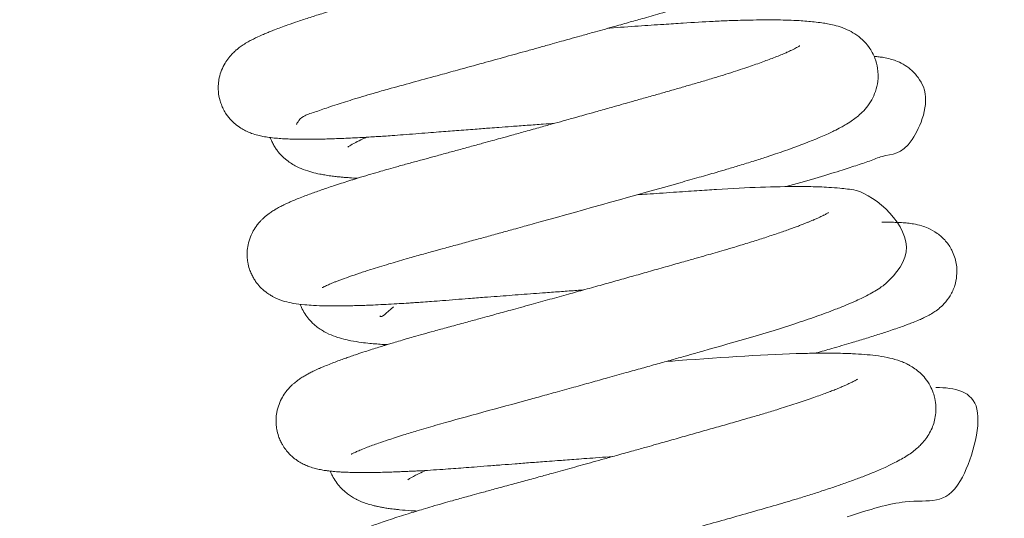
# Model space of a CAD drawing. Header units: inches. Extents: x 0 to 77643, y -44170 to 0.
# Tile 451 of 546: x 76273 to 76276.77, y -39530.1 to -39528.19. Entities that reach past the tile are written whole.
import ezdxf

# ---------------------------------------------------------------- set-up
doc = ezdxf.new("R2010")
doc.units = ezdxf.units.IN
doc.header["$MEASUREMENT"] = 0
doc.layers.get('0').update_dxf_attribs({"lineweight": 0})
doc.layers.get('Defpoints').update_dxf_attribs({"lineweight": 0})
doc.styles.get("Standard").update_dxf_attribs({"font": 'arial.ttf', "width": 0.75})
doc.dimstyles.get("Standard").update_dxf_attribs({"dimtxt": 0.18, "dimasz": 0.18, "dimexe": 0.18, "dimexo": 0.0625, "dimgap": 0.09, "dimtad": 0, "dimtih": 1, "dimtoh": 1, "dimdec": 4, "dimzin": 0, "dimdsep": 46, "dimtxsty": 'Standard', "dimcen": 0.09, "dimadec": 0, "dimazin": 0, "dimtfac": 1, "dimtdec": 4, "dimtofl": 0, "dimtmove": 0, "dimatfit": 3, "dimfxl": 1, "dimtolj": 1, "dimtzin": 0, "dimarcsym": 0})

# ---------------------------------------------------------------- blocks, each defined once
blk = doc.blocks.new('*D1798')
at = {"color": 0, "linetype": 'Continuous', "lineweight": -2}
for p, q in [((76255.676, -39499.3347), (76255.676, -39778.2568)), ((76392.3455, -39761.3342), (76392.3455, -39778.2568)), ((76362.3455, -39778.0768), (76285.676, -39778.0768))]:
    blk.add_line(p, q, dxfattribs=at)
at = {"color": 0}
for points in [[(76285.676, -39773.0768), (76285.676, -39783.0768), (76255.676, -39778.0768)], [(76362.3455, -39783.0768), (76362.3455, -39773.0768), (76392.3455, -39778.0768)]]:
    blk.add_solid(points, dxfattribs=at)
at = {"layer": 'Defpoints', "color": 0}
for p in [(76255.676, -39499.2722), (76392.3455, -39761.2717), (76255.676, -39778.0768)]:
    blk.add_point(p, dxfattribs=at)
at = {"linetype": 'Continuous', "lineweight": 20, "ltscale": 12, "insert": (76325.7482, -39757.5668), "char_height": 30, "attachment_point": 5}
blk.add_mtext('\\A1;C', dxfattribs=at)
blk = doc.blocks.new('A$C440D5DCA')
at = {"color": 7, "linetype": 'Continuous'}
for points, knots in [([(212.863, 2448.321), (212.87, 2448.3), (212.971, 2448.61), (213.541, 2448.771), (213.997, 2448.94), (214.502, 2449.105), (215.099, 2449.293), (215.806, 2449.502), (216.577, 2449.721), (217.398, 2449.944), (218.254, 2450.178), (219.123, 2450.416), (219.961, 2450.647), (220.862, 2450.896), (221.588, 2451.097), (222.178, 2451.261), (222.61, 2451.382), (222.991, 2451.488), (223.346, 2451.587), (223.744, 2451.698), (224.297, 2451.853), (224.919, 2452.028), (225.546, 2452.205), (226.149, 2452.375), (226.854, 2452.575), (227.636, 2452.796), (228.326, 2452.998), (228.926, 2453.181), (229.445, 2453.344), (229.997, 2453.525), (230.461, 2453.684), (230.874, 2453.833), (231.26, 2453.978), (231.587, 2454.108), (231.867, 2454.226), (232.107, 2454.333), (232.337, 2454.442), (232.571, 2454.562), (232.795, 2454.689), (233.012, 2454.828), (233.232, 2454.992), (233.444, 2455.186), (233.667, 2455.45), (233.849, 2455.766), (233.987, 2456.17), (234.033, 2456.652), (233.933, 2457.153), (233.724, 2457.567), (233.474, 2457.874), (233.188, 2458.111), (232.934, 2458.257), (232.69, 2458.364), (232.47, 2458.438), (232.147, 2458.521), (231.731, 2458.589), (231.16, 2458.644), (230.51, 2458.674), (229.761, 2458.683), (228.935, 2458.672), (228.059, 2458.642), (227.081, 2458.593), (226.07, 2458.526), (225.006, 2458.454), (224.232, 2458.401), (223.808, 2458.371), (223.694, 2458.363)], [0.689177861, 0.689177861, 0.689177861, 0.689177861, 0.689545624, 0.689742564, 0.689931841, 0.690043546, 0.690235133, 0.690443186, 0.690579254, 0.690783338, 0.690980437, 0.691111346, 0.691301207, 0.691467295, 0.691623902, 0.691709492, 0.691797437, 0.691865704, 0.691922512, 0.691996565, 0.692089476, 0.692235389, 0.692351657, 0.69245388, 0.692591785, 0.692779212, 0.692942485, 0.693047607, 0.693193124, 0.693318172, 0.693470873, 0.693573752, 0.693681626, 0.693831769, 0.693906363, 0.693986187, 0.694107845, 0.694190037, 0.694297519, 0.694406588, 0.69451289, 0.69460449, 0.694705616, 0.694801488, 0.694882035, 0.694988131, 0.695104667, 0.695193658, 0.695281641, 0.695369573, 0.695469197, 0.69553814, 0.69563194, 0.695729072, 0.695934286, 0.696145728, 0.696370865, 0.696565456, 0.696794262, 0.697010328, 0.697185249, 0.697432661, 0.69763462, 0.697807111, 0.697870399, 0.697870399, 0.697870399, 0.697870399]), ([(231.007, 2457.684), (231.008, 2457.685), (231.007, 2457.684), (230.997, 2457.678), (230.964, 2457.657), (230.887, 2457.614), (230.778, 2457.559), (230.641, 2457.494), (230.492, 2457.427), (230.315, 2457.352), (230.149, 2457.285), (230, 2457.226), (229.838, 2457.164), (229.655, 2457.096), (229.455, 2457.024), (229.204, 2456.936), (228.889, 2456.828), (228.534, 2456.712), (228.206, 2456.607), (227.932, 2456.522), (227.701, 2456.451), (227.462, 2456.379), (227.16, 2456.289), (226.785, 2456.181), (226.363, 2456.06), (225.955, 2455.944), (225.574, 2455.835), (225.227, 2455.736), (224.869, 2455.634), (224.465, 2455.52), (224.021, 2455.394), (223.558, 2455.264), (223.131, 2455.144), (222.766, 2455.041), (222.446, 2454.952), (222.11, 2454.858), (221.724, 2454.75), (221.289, 2454.629), (220.86, 2454.509), (220.467, 2454.4), (220.09, 2454.296), (219.674, 2454.181), (219.204, 2454.052), (218.743, 2453.925), (218.356, 2453.819), (218.019, 2453.726), (217.665, 2453.63), (217.248, 2453.516), (216.779, 2453.389), (216.334, 2453.269), (215.948, 2453.163), (215.635, 2453.076), (215.35, 2452.995), (215.06, 2452.912), (214.755, 2452.824), (214.466, 2452.738), (214.179, 2452.652), (213.82, 2452.542), (213.389, 2452.406), (212.933, 2452.255), (212.567, 2452.129), (212.273, 2452.022), (212.048, 2451.938), (211.866, 2451.866), (211.711, 2451.802), (211.534, 2451.727), (211.358, 2451.647), (211.177, 2451.558), (211.01, 2451.468), (210.844, 2451.368), (210.695, 2451.263), (210.562, 2451.158), (210.43, 2451.037), (210.281, 2450.873), (210.128, 2450.653), (209.999, 2450.396), (209.915, 2450.12), (209.874, 2449.844), (209.875, 2449.547), (209.926, 2449.267), (210.007, 2449.036), (210.088, 2448.865), (210.202, 2448.673), (210.377, 2448.458), (210.585, 2448.274), (210.788, 2448.139), (210.968, 2448.045), (211.188, 2447.955), (211.384, 2447.898), (211.603, 2447.85), (211.835, 2447.813), (212.071, 2447.788), (212.342, 2447.768), (212.634, 2447.754), (212.967, 2447.747), (213.292, 2447.746), (213.571, 2447.748), (213.833, 2447.753), (214.108, 2447.76), (214.387, 2447.769), (214.695, 2447.781), (215.022, 2447.796), (215.369, 2447.814), (215.694, 2447.833), (215.971, 2447.85), (216.241, 2447.868), (216.562, 2447.89), (216.964, 2447.919), (217.422, 2447.955), (217.878, 2447.992), (218.293, 2448.024), (218.658, 2448.052), (219.004, 2448.079), (219.347, 2448.105), (219.684, 2448.131), (219.988, 2448.154), (220.292, 2448.177), (220.654, 2448.204), (221.129, 2448.239), (221.695, 2448.281), (222.248, 2448.321), (222.599, 2448.347), (222.746, 2448.357)], [0.306964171, 0.306964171, 0.306964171, 0.306964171, 0.306985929, 0.307041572, 0.307104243, 0.307185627, 0.307279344, 0.307351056, 0.307431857, 0.307522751, 0.307583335, 0.307635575, 0.307695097, 0.307759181, 0.30782276, 0.307888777, 0.307991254, 0.308093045, 0.308177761, 0.308245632, 0.308296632, 0.308344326, 0.308414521, 0.308504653, 0.308594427, 0.308688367, 0.308762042, 0.308829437, 0.308898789, 0.308976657, 0.30906848, 0.309158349, 0.309243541, 0.309312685, 0.309365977, 0.309424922, 0.309502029, 0.309583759, 0.309669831, 0.309743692, 0.309805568, 0.309882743, 0.309980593, 0.310075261, 0.310150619, 0.310208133, 0.310275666, 0.310363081, 0.310461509, 0.310566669, 0.310646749, 0.310713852, 0.310776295, 0.310841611, 0.310917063, 0.310995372, 0.311055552, 0.311136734, 0.311279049, 0.311418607, 0.311546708, 0.311639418, 0.311731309, 0.311800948, 0.311858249, 0.311927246, 0.312032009, 0.312108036, 0.312190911, 0.312284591, 0.312354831, 0.312404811, 0.3124627, 0.31252615, 0.312585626, 0.312652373, 0.312715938, 0.312765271, 0.31282133, 0.31289238, 0.312933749, 0.312966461, 0.313008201, 0.313074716, 0.313132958, 0.313196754, 0.313252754, 0.313315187, 0.313405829, 0.313491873, 0.313596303, 0.313712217, 0.313811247, 0.31392579, 0.314063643, 0.314168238, 0.314250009, 0.314325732, 0.314402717, 0.314486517, 0.314557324, 0.314643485, 0.314734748, 0.314811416, 0.314872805, 0.314925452, 0.314993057, 0.315085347, 0.31518452, 0.315280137, 0.31536347, 0.315432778, 0.315494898, 0.315564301, 0.315629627, 0.315686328, 0.315735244, 0.315799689, 0.315887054, 0.315997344, 0.316108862, 0.316188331, 0.316188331, 0.316188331, 0.316188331]), ([(213.857, 2442.077), (213.857, 2442.077), (213.858, 2442.077), (213.873, 2442.086), (213.928, 2442.115), (214.024, 2442.16), (214.147, 2442.213), (214.278, 2442.267), (214.397, 2442.314), (214.581, 2442.384), (214.864, 2442.487), (215.266, 2442.624), (215.767, 2442.787), (216.361, 2442.97), (217, 2443.158), (217.581, 2443.322), (218.08, 2443.46), (218.583, 2443.597), (219.088, 2443.734), (219.621, 2443.88), (220.15, 2444.025), (220.662, 2444.166), (221.118, 2444.292), (221.49, 2444.395), (221.813, 2444.484), (223.819, 2445.039), (226.138, 2445.688), (228.256, 2446.29), (228.848, 2446.458), (229.361, 2446.609), (229.843, 2446.753), (230.346, 2446.91), (231.677, 2447.338), (232.693, 2447.717), (233.458, 2448.08), (233.661, 2448.185), (233.882, 2448.309), (234.074, 2448.429), (234.266, 2448.568), (234.463, 2448.733), (234.666, 2448.945), (234.867, 2449.229), (235.025, 2449.572), (235.123, 2449.987), (235.115, 2450.436), (235.004, 2450.862), (234.786, 2451.267), (234.515, 2451.566), (234.219, 2451.791), (233.956, 2451.928), (233.694, 2452.032), (233.441, 2452.106), (233.196, 2452.158), (232.944, 2452.201), (232.683, 2452.234), (232.392, 2452.261), (232.066, 2452.283), (231.696, 2452.299), (231.276, 2452.309), (230.828, 2452.311), (230.354, 2452.307), (229.88, 2452.296), (229.368, 2452.279), (228.653, 2452.249), (227.816, 2452.2), (226.853, 2452.135), (225.923, 2452.072), (225.203, 2452.022), (224.817, 2451.995), (224.797, 2451.994)], [0.676395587, 0.676395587, 0.676395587, 0.676395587, 0.676408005, 0.67647196, 0.676552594, 0.676630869, 0.676731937, 0.676798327, 0.67685281, 0.676910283, 0.677052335, 0.67719405, 0.677329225, 0.677518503, 0.677685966, 0.67780962, 0.677926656, 0.678019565, 0.678133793, 0.678242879, 0.678344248, 0.678448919, 0.678542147, 0.678607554, 0.678662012, 0.678725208, 0.679742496, 0.679891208, 0.680030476, 0.680119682, 0.680228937, 0.680358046, 0.680477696, 0.681224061, 0.681303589, 0.681423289, 0.681492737, 0.681604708, 0.681692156, 0.681778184, 0.681875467, 0.681969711, 0.682053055, 0.682139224, 0.682245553, 0.682330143, 0.682428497, 0.682516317, 0.682611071, 0.682711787, 0.682786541, 0.682907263, 0.683009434, 0.683098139, 0.683211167, 0.683317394, 0.683420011, 0.683550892, 0.683675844, 0.683798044, 0.683927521, 0.684049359, 0.684150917, 0.684290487, 0.684534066, 0.684682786, 0.684872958, 0.685075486, 0.685086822, 0.685086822, 0.685086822, 0.685086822]), ([(232.117, 2451.318), (232.117, 2451.318), (232.116, 2451.318), (232.104, 2451.309), (232.062, 2451.284), (231.997, 2451.248), (231.914, 2451.205), (231.821, 2451.16), (231.724, 2451.115), (231.62, 2451.068), (231.415, 2450.98), (231.082, 2450.846), (230.585, 2450.662), (230.104, 2450.495), (229.666, 2450.351), (229.294, 2450.232), (228.884, 2450.105), (228.437, 2449.971), (227.971, 2449.835), (227.515, 2449.704), (227.057, 2449.573), (226.579, 2449.437), (226.096, 2449.299), (225.664, 2449.177), (225.253, 2449.061), (224.816, 2448.938), (224.339, 2448.803), (223.909, 2448.682), (223.587, 2448.592), (223.321, 2448.518), (223.02, 2448.434), (222.619, 2448.322), (222.114, 2448.181), (221.577, 2448.032), (221.082, 2447.895), (220.689, 2447.787), (220.336, 2447.69), (219.952, 2447.584), (219.502, 2447.46), (219.022, 2447.329), (218.547, 2447.199), (218.097, 2447.077), (217.651, 2446.956), (217.206, 2446.836), (216.78, 2446.718), (216.408, 2446.613), (216.061, 2446.513), (215.702, 2446.408), (215.347, 2446.302), (215.072, 2446.218), (214.819, 2446.139), (214.576, 2446.062), (214.295, 2445.971), (214.032, 2445.883), (213.794, 2445.802), (213.572, 2445.723), (213.351, 2445.643), (213.123, 2445.556), (212.899, 2445.467), (212.71, 2445.388), (212.559, 2445.321), (212.417, 2445.255), (212.268, 2445.181), (212.114, 2445.097), (211.968, 2445.009), (211.811, 2444.903), (211.667, 2444.789), (211.548, 2444.677), (211.462, 2444.587), (211.348, 2444.451), (211.221, 2444.261), (211.099, 2444.008), (211.015, 2443.736), (210.981, 2443.472), (210.981, 2443.247), (211.005, 2443.026), (211.061, 2442.803), (211.138, 2442.606), (211.218, 2442.451), (211.324, 2442.284), (211.479, 2442.093), (211.673, 2441.919), (211.851, 2441.797), (211.974, 2441.727), (212.091, 2441.669), (212.209, 2441.619), (212.322, 2441.58), (212.51, 2441.522), (212.789, 2441.463), (213.137, 2441.42), (213.548, 2441.392), (213.99, 2441.377), (214.496, 2441.376), (214.933, 2441.383), (215.277, 2441.393), (215.564, 2441.402), (215.903, 2441.416), (216.287, 2441.435), (216.681, 2441.457), (217.015, 2441.477), (217.283, 2441.494), (217.501, 2441.509), (217.748, 2441.526), (218.066, 2441.55), (218.477, 2441.582), (218.95, 2441.62), (219.483, 2441.661), (220.014, 2441.702), (220.532, 2441.742), (221, 2441.778), (221.462, 2441.812), (221.927, 2441.847), (222.44, 2441.885), (222.995, 2441.926), (223.482, 2441.961), (223.765, 2441.982), (223.851, 2441.988)], [0.319842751, 0.319842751, 0.319842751, 0.319842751, 0.319850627, 0.319914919, 0.319987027, 0.320048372, 0.320116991, 0.320183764, 0.320231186, 0.320283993, 0.320346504, 0.320521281, 0.320685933, 0.320850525, 0.32094924, 0.32104366, 0.32113881, 0.321252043, 0.321356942, 0.321453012, 0.321547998, 0.32164595, 0.321747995, 0.321839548, 0.321902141, 0.321988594, 0.32209237, 0.322175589, 0.322233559, 0.322274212, 0.322325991, 0.322403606, 0.322499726, 0.322610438, 0.322706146, 0.322780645, 0.322834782, 0.322908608, 0.323002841, 0.323098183, 0.323193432, 0.323289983, 0.323375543, 0.323473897, 0.323576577, 0.323658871, 0.323729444, 0.323820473, 0.323919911, 0.323998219, 0.324038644, 0.324118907, 0.324206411, 0.32428668, 0.324361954, 0.324436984, 0.324512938, 0.324598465, 0.324696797, 0.324784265, 0.324845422, 0.324903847, 0.324985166, 0.325065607, 0.325135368, 0.325203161, 0.325293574, 0.325324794, 0.325357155, 0.325398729, 0.325463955, 0.325519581, 0.325585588, 0.325641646, 0.325676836, 0.325720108, 0.325773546, 0.325813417, 0.325846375, 0.325879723, 0.325934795, 0.326001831, 0.326050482, 0.326090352, 0.326120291, 0.326164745, 0.326209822, 0.32624391, 0.326382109, 0.326574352, 0.32671431, 0.326895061, 0.327071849, 0.327217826, 0.327288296, 0.327363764, 0.327452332, 0.327553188, 0.327651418, 0.32773547, 0.327785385, 0.327831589, 0.327879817, 0.327946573, 0.328036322, 0.328138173, 0.328236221, 0.32835507, 0.328448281, 0.328533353, 0.328620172, 0.328706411, 0.328790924, 0.328902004, 0.329009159, 0.329055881, 0.329055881, 0.329055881, 0.329055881]), ([(231.599, 2445.938), (232.368, 2446.154), (233.317, 2446.432), (234.269, 2446.74), (234.809, 2446.915), (235.531, 2447.235), (236.247, 2447.06), (237.17, 2449.249), (236.646, 2450.125), (236.369, 2450.421), (236.064, 2450.63), (235.799, 2450.75), (235.551, 2450.828), (235.341, 2450.871), (235.147, 2450.898), (235.033, 2450.91), (234.975, 2450.915)], [0.684613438, 0.684613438, 0.684613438, 0.684613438, 0.685150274, 0.685345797, 0.685540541, 0.685751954, 0.686308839, 0.686730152, 0.686811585, 0.686898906, 0.686976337, 0.687059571, 0.687129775, 0.687240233, 0.687318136, 0.687400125, 0.687400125, 0.687400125, 0.687400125]), ([(211.865, 2447.811), (211.867, 2447.805), (211.892, 2447.738), (211.946, 2447.616), (212.02, 2447.481), (212.122, 2447.329), (212.211, 2447.216), (212.338, 2447.082), (212.542, 2446.902), (212.809, 2446.73), (213.15, 2446.58), (213.453, 2446.485), (213.723, 2446.423), (213.962, 2446.379), (214.168, 2446.348), (214.368, 2446.323), (214.539, 2446.305), (214.708, 2446.29), (214.927, 2446.273), (215.099, 2446.263), (215.203, 2446.257)], [0.308723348, 0.308723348, 0.308723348, 0.308723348, 0.308727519, 0.30876946, 0.308809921, 0.308841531, 0.308880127, 0.308923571, 0.308959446, 0.309087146, 0.309199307, 0.309328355, 0.309448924, 0.309519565, 0.309607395, 0.309680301, 0.309733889, 0.309786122, 0.309852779, 0.309947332, 0.309947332, 0.309947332, 0.309947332]), ([(214.839, 2447.451), (214.839, 2447.451), (214.84, 2447.451), (214.855, 2447.462), (214.92, 2447.506), (215.106, 2447.613), (215.342, 2447.729), (215.498, 2447.8), (215.548, 2447.823)], [0.6936239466, 0.6936239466, 0.6936239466, 0.6936239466, 0.6936285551, 0.6937104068, 0.6937942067, 0.6939703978, 0.6941164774, 0.6941802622, 0.6941802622, 0.6941802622, 0.6941802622]), ([(214.963, 2435.707), (214.964, 2435.708), (214.98, 2435.718), (215.05, 2435.754), (215.171, 2435.81), (215.341, 2435.881), (215.611, 2435.988), (215.953, 2436.112), (216.415, 2436.269), (216.909, 2436.429), (217.515, 2436.615), (218.884, 2437.017), (220.521, 2437.453), (222.142, 2437.9), (222.783, 2438.077), (223.457, 2438.263), (224.125, 2438.449), (224.796, 2438.636), (225.447, 2438.818), (226.082, 2438.995), (226.664, 2439.159), (227.212, 2439.313), (227.701, 2439.45), (228.096, 2439.562), (229.62, 2439.993), (231.084, 2440.412), (232.345, 2440.833), (232.745, 2440.971), (233.13, 2441.11), (233.52, 2441.258), (233.906, 2441.413), (234.248, 2441.562), (234.541, 2441.7), (234.802, 2441.833), (235.061, 2441.985), (235.498, 2442.262), (237.022, 2443.89), (234.798, 2445.772), (233.969, 2445.839), (233.619, 2445.883), (233.269, 2445.908), (232.892, 2445.927), (232.509, 2445.937), (231.381, 2445.95), (230.002, 2445.901), (228.565, 2445.806), (228.174, 2445.78), (227.744, 2445.751), (227.271, 2445.719), (226.777, 2445.685), (226.315, 2445.653), (226.022, 2445.633), (225.89, 2445.624), (225.885, 2445.623)], [0.663682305, 0.663682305, 0.663682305, 0.663682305, 0.663765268, 0.663855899, 0.663945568, 0.664057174, 0.664171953, 0.664345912, 0.66447275, 0.664653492, 0.664793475, 0.664975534, 0.665682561, 0.665792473, 0.665916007, 0.666048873, 0.666172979, 0.666290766, 0.666424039, 0.666537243, 0.666648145, 0.666753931, 0.666851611, 0.666931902, 0.666986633, 0.667760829, 0.667868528, 0.667980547, 0.668093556, 0.668208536, 0.668350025, 0.668489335, 0.668592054, 0.668716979, 0.668829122, 0.668947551, 0.669382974, 0.670228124, 0.670361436, 0.670471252, 0.670622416, 0.670735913, 0.670840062, 0.670974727, 0.671708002, 0.671781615, 0.671860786, 0.671944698, 0.672036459, 0.672136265, 0.67222651, 0.672296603, 0.672299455, 0.672299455, 0.672299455, 0.672299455]), ([(233.219, 2444.946), (233.218, 2444.946), (233.211, 2444.941), (233.203, 2444.936), (233.157, 2444.909), (233.105, 2444.88), (233.051, 2444.852), (233.007, 2444.83), (232.959, 2444.806), (232.88, 2444.768), (232.771, 2444.719), (232.654, 2444.667), (232.534, 2444.617), (232.424, 2444.572), (232.305, 2444.524), (232.173, 2444.473), (232.024, 2444.416), (231.858, 2444.355), (231.6, 2444.262), (231.228, 2444.132), (230.735, 2443.969), (230.2, 2443.8), (229.696, 2443.647), (229.251, 2443.516), (228.886, 2443.411), (228.531, 2443.309), (228.133, 2443.195), (227.642, 2443.055), (227.057, 2442.889), (226.419, 2442.708), (225.784, 2442.529), (225.169, 2442.356), (224.542, 2442.181), (223.91, 2442.004), (223.241, 2441.818), (222.556, 2441.628), (221.945, 2441.459), (221.451, 2441.323), (221.083, 2441.222), (220.755, 2441.132), (220.454, 2441.049), (220.138, 2440.963), (219.737, 2440.853), (219.232, 2440.716), (218.676, 2440.565), (218.162, 2440.425), (217.721, 2440.302), (217.368, 2440.202), (217.053, 2440.111), (216.782, 2440.031), (216.543, 2439.959), (216.359, 2439.904), (216.191, 2439.852), (215.996, 2439.792), (215.755, 2439.716), (215.472, 2439.625), (215.203, 2439.536), (214.962, 2439.454), (214.758, 2439.383), (214.554, 2439.309), (214.338, 2439.229), (214.109, 2439.14), (213.913, 2439.06), (213.761, 2438.995), (213.65, 2438.945), (213.529, 2438.888), (213.401, 2438.825), (213.256, 2438.748), (213.121, 2438.669), (212.991, 2438.586), (212.88, 2438.504), (212.788, 2438.431), (212.696, 2438.349), (212.606, 2438.26), (212.461, 2438.093), (212.325, 2437.89), (212.195, 2437.621), (212.114, 2437.33), (212.085, 2437.075), (212.088, 2436.853), (212.114, 2436.636), (212.172, 2436.417), (212.249, 2436.227), (212.34, 2436.051), (212.452, 2435.884), (212.587, 2435.726), (212.721, 2435.6), (212.874, 2435.481), (213.039, 2435.377), (213.219, 2435.288), (213.409, 2435.214), (213.591, 2435.16), (213.79, 2435.116), (213.957, 2435.088), (214.094, 2435.07), (214.192, 2435.059), (214.285, 2435.05), (214.402, 2435.04), (214.546, 2435.03), (214.698, 2435.022), (214.842, 2435.017), (214.968, 2435.013), (215.098, 2435.01), (215.237, 2435.008), (215.385, 2435.008), (215.542, 2435.008), (215.745, 2435.009), (216, 2435.013), (216.293, 2435.02), (216.574, 2435.03), (216.824, 2435.039), (217.063, 2435.05), (217.298, 2435.061), (217.604, 2435.077), (217.989, 2435.099), (218.437, 2435.128), (218.861, 2435.158), (219.258, 2435.187), (219.689, 2435.221), (220.175, 2435.26), (220.702, 2435.301), (221.252, 2435.343), (221.826, 2435.387), (222.365, 2435.428), (222.811, 2435.461), (223.158, 2435.487), (223.495, 2435.512), (223.882, 2435.541), (224.335, 2435.574), (224.7, 2435.6), (224.915, 2435.616), (224.956, 2435.618)], [0.332700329, 0.332700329, 0.332700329, 0.332700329, 0.332744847, 0.332798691, 0.332867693, 0.332916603, 0.33295858, 0.332988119, 0.333017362, 0.333069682, 0.333128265, 0.333196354, 0.33324313, 0.333288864, 0.333335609, 0.333385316, 0.333438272, 0.333494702, 0.333554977, 0.33368816, 0.333828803, 0.333959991, 0.33409602, 0.334188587, 0.334263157, 0.334336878, 0.334416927, 0.334513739, 0.33463962, 0.334768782, 0.334889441, 0.3350071, 0.335119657, 0.335244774, 0.335363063, 0.335496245, 0.335631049, 0.335709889, 0.33578006, 0.335843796, 0.33590161, 0.335957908, 0.336032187, 0.336142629, 0.336267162, 0.336382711, 0.336476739, 0.336564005, 0.33662784, 0.33670116, 0.33676286, 0.336808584, 0.336843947, 0.336895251, 0.336965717, 0.337045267, 0.337141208, 0.337210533, 0.337274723, 0.337344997, 0.337424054, 0.337514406, 0.337613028, 0.337671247, 0.337717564, 0.337766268, 0.337842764, 0.337912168, 0.337975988, 0.338046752, 0.338100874, 0.3381347, 0.338169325, 0.338216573, 0.33826687, 0.338327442, 0.338394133, 0.338460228, 0.338514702, 0.338548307, 0.338592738, 0.338644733, 0.338682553, 0.33871557, 0.33876334, 0.338808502, 0.338847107, 0.338885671, 0.338943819, 0.338999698, 0.339055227, 0.339138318, 0.339219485, 0.339307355, 0.339362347, 0.339398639, 0.339436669, 0.339486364, 0.339546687, 0.339617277, 0.339665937, 0.339711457, 0.339757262, 0.339805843, 0.339856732, 0.339905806, 0.339959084, 0.340048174, 0.340140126, 0.34021167, 0.340277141, 0.34033831, 0.340396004, 0.340453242, 0.340560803, 0.34066904, 0.340757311, 0.340838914, 0.340922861, 0.341026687, 0.3411353, 0.341236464, 0.341346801, 0.341463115, 0.341539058, 0.341594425, 0.341654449, 0.341724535, 0.341806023, 0.341900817, 0.341923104, 0.341923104, 0.341923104, 0.341923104]), ([(232.749, 2439.58), (232.952, 2439.636), (233.419, 2439.769), (234.04, 2439.951), (234.62, 2440.127), (235.124, 2440.285), (235.534, 2440.419), (235.851, 2440.527), (236.077, 2440.607), (236.273, 2440.679), (236.477, 2440.758), (236.669, 2440.837), (236.87, 2440.927), (237.041, 2441.012), (237.239, 2441.128), (237.411, 2441.246), (237.663, 2441.474), (237.876, 2441.752), (238.052, 2442.128), (238.138, 2442.55), (238.124, 2443.017), (237.967, 2443.485), (237.7, 2443.88), (237.368, 2444.176), (237.039, 2444.352), (236.734, 2444.459), (236.482, 2444.512), (236.239, 2444.544), (236.009, 2444.562), (235.778, 2444.572), (235.534, 2444.577), (235.362, 2444.576), (235.271, 2444.575), (235.26, 2444.575)], [0.67185986, 0.67185986, 0.67185986, 0.67185986, 0.672001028, 0.672195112, 0.672341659, 0.672494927, 0.672658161, 0.6727624, 0.672853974, 0.672935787, 0.673020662, 0.673141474, 0.673228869, 0.673348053, 0.673436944, 0.673515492, 0.6735871, 0.673674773, 0.673763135, 0.673832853, 0.673926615, 0.674030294, 0.674114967, 0.674207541, 0.674306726, 0.674385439, 0.674511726, 0.674616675, 0.674727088, 0.674838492, 0.674939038, 0.67503132, 0.675043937, 0.675043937, 0.675043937, 0.675043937]), ([(213.012, 2441.44), (213.027, 2441.399), (213.113, 2441.191), (213.271, 2440.945), (213.466, 2440.737), (213.593, 2440.621), (213.747, 2440.503), (213.888, 2440.415), (214.102, 2440.3), (214.358, 2440.196), (214.661, 2440.108), (214.986, 2440.037), (215.314, 2439.985), (215.648, 2439.947), (215.934, 2439.922), (216.157, 2439.907), (216.294, 2439.899), (216.337, 2439.897)], [0.32159719, 0.32159719, 0.32159719, 0.32159719, 0.321625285, 0.321744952, 0.321788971, 0.321828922, 0.321876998, 0.321936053, 0.321976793, 0.322102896, 0.322227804, 0.322336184, 0.322488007, 0.322602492, 0.322689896, 0.322776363, 0.32281573, 0.32281573, 0.32281573, 0.32281573]), ([(216.067, 2429.338), (216.067, 2429.338), (216.089, 2429.351), (216.179, 2429.396), (216.323, 2429.46), (216.483, 2429.526), (216.656, 2429.594), (216.837, 2429.662), (217.055, 2429.741), (217.308, 2429.828), (217.571, 2429.916), (217.833, 2430.001), (218.127, 2430.094), (218.475, 2430.201), (218.849, 2430.313), (219.207, 2430.417), (219.561, 2430.518), (219.95, 2430.628), (220.436, 2430.761), (220.984, 2430.91), (221.567, 2431.069), (222.158, 2431.231), (222.773, 2431.4), (223.374, 2431.565), (223.962, 2431.728), (224.682, 2431.927), (225.535, 2432.164), (226.533, 2432.443), (227.495, 2432.712), (228.454, 2432.982), (229.383, 2433.244), (230.306, 2433.506), (231.2, 2433.759), (231.947, 2433.982), (232.544, 2434.167), (232.966, 2434.303), (233.367, 2434.436), (233.764, 2434.571), (234.208, 2434.73), (234.615, 2434.885), (234.939, 2435.015), (235.207, 2435.129), (235.475, 2435.248), (235.745, 2435.379), (236.005, 2435.519), (236.225, 2435.651), (236.432, 2435.795), (236.6, 2435.931), (236.759, 2436.082), (236.901, 2436.241), (237.053, 2436.458), (237.174, 2436.692), (237.264, 2436.947), (237.32, 2437.222), (237.332, 2437.525), (237.296, 2437.808), (237.219, 2438.081), (237.1, 2438.348), (236.93, 2438.603), (236.725, 2438.821), (236.519, 2438.986), (236.339, 2439.098), (236.159, 2439.19), (236.011, 2439.252), (235.764, 2439.338), (235.45, 2439.415), (235.038, 2439.481), (234.602, 2439.524), (234.109, 2439.554), (233.55, 2439.571), (232.912, 2439.573), (231.183, 2439.546), (229.111, 2439.406), (227.173, 2439.266), (227.024, 2439.255)], [0.65093508, 0.65093508, 0.65093508, 0.65093508, 0.651021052, 0.651143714, 0.651233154, 0.65133981, 0.651419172, 0.651488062, 0.651577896, 0.651678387, 0.651760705, 0.651838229, 0.651921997, 0.652018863, 0.652126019, 0.652212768, 0.652284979, 0.652378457, 0.652480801, 0.652607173, 0.652728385, 0.652840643, 0.652962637, 0.653090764, 0.653187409, 0.653298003, 0.653497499, 0.653664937, 0.653855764, 0.654038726, 0.654213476, 0.654399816, 0.654599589, 0.654780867, 0.654901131, 0.655022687, 0.655096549, 0.655214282, 0.655349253, 0.655482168, 0.655599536, 0.655681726, 0.655776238, 0.655910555, 0.656021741, 0.656127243, 0.656225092, 0.656310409, 0.656370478, 0.656440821, 0.656509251, 0.656575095, 0.656631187, 0.656691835, 0.65675662, 0.656821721, 0.656869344, 0.656931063, 0.657005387, 0.657073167, 0.657137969, 0.657205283, 0.657253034, 0.657321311, 0.657372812, 0.657537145, 0.65771399, 0.657874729, 0.658027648, 0.658218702, 0.658390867, 0.65855962, 0.659545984, 0.659627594, 0.659627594, 0.659627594, 0.659627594]), ([(234.328, 2438.579), (234.328, 2438.579), (234.327, 2438.579), (234.317, 2438.572), (234.288, 2438.554), (234.245, 2438.53), (234.19, 2438.5), (234.111, 2438.459), (234.015, 2438.413), (233.902, 2438.361), (233.775, 2438.305), (233.617, 2438.238), (233.435, 2438.165), (233.243, 2438.09), (232.95, 2437.98), (232.516, 2437.825), (231.912, 2437.622), (231.308, 2437.431), (230.757, 2437.264), (230.242, 2437.113), (229.692, 2436.956), (229.093, 2436.784), (228.481, 2436.61), (227.861, 2436.434), (227.244, 2436.26), (226.708, 2436.109), (226.218, 2435.971), (225.728, 2435.834), (225.189, 2435.683), (224.675, 2435.54), (224.224, 2435.415), (223.815, 2435.301), (223.427, 2435.194), (223.049, 2435.089), (222.647, 2434.978), (222.175, 2434.848), (221.638, 2434.701), (221.05, 2434.541), (220.489, 2434.388), (219.995, 2434.254), (219.613, 2434.151), (219.312, 2434.068), (219.06, 2433.998), (218.786, 2433.921), (218.452, 2433.826), (218.082, 2433.719), (217.728, 2433.614), (217.423, 2433.522), (217.114, 2433.427), (216.79, 2433.325), (216.459, 2433.217), (216.153, 2433.114), (215.876, 2433.018), (215.61, 2432.922), (215.367, 2432.831), (215.171, 2432.753), (215.038, 2432.698), (214.906, 2432.643), (214.771, 2432.583), (214.63, 2432.517), (214.493, 2432.449), (214.372, 2432.384), (214.264, 2432.322), (214.174, 2432.266), (214.078, 2432.202), (213.994, 2432.142), (213.859, 2432.033), (213.735, 2431.918), (213.578, 2431.741), (213.435, 2431.528), (213.33, 2431.312), (213.256, 2431.1), (213.212, 2430.898), (213.192, 2430.701), (213.192, 2430.518), (213.212, 2430.317), (213.268, 2430.066), (213.372, 2429.808), (213.519, 2429.563), (213.686, 2429.36), (213.882, 2429.181), (214.083, 2429.042), (214.307, 2428.924), (214.501, 2428.85), (214.672, 2428.799), (214.817, 2428.764), (214.969, 2428.734), (215.139, 2428.708), (215.315, 2428.687), (215.471, 2428.673), (215.613, 2428.663), (215.749, 2428.656), (215.912, 2428.649), (216.099, 2428.643), (216.293, 2428.64), (216.483, 2428.638), (216.742, 2428.638), (217.044, 2428.642), (217.438, 2428.652), (217.809, 2428.665), (218.148, 2428.679), (218.444, 2428.694), (218.688, 2428.707), (218.932, 2428.72), (219.218, 2428.738), (219.573, 2428.761), (219.965, 2428.788), (220.347, 2428.816), (220.702, 2428.844), (221.057, 2428.873), (221.4, 2428.9), (221.712, 2428.924), (222.012, 2428.947), (222.352, 2428.973), (222.773, 2429.006), (223.236, 2429.041), (223.675, 2429.074), (224.037, 2429.101), (224.371, 2429.126), (224.738, 2429.153), (225.154, 2429.183), (225.588, 2429.215), (225.887, 2429.237), (226.045, 2429.248), (226.062, 2429.249)], [0.34557928, 0.34557928, 0.34557928, 0.34557928, 0.345590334, 0.345641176, 0.345697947, 0.345750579, 0.345797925, 0.345855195, 0.345930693, 0.345983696, 0.346044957, 0.34612122, 0.346196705, 0.34626757, 0.346338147, 0.346504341, 0.346677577, 0.346844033, 0.346964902, 0.347069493, 0.347194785, 0.347322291, 0.347445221, 0.347567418, 0.347691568, 0.347804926, 0.347875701, 0.347971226, 0.348082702, 0.34817936, 0.348260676, 0.348336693, 0.348409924, 0.348480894, 0.348551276, 0.348640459, 0.34875346, 0.348865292, 0.348990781, 0.349095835, 0.349174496, 0.349235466, 0.349293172, 0.349342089, 0.349420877, 0.349523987, 0.349607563, 0.349683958, 0.349759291, 0.349854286, 0.349954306, 0.350051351, 0.350140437, 0.350228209, 0.350332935, 0.35040795, 0.350465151, 0.350507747, 0.350578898, 0.3506489, 0.350711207, 0.350778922, 0.350830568, 0.350873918, 0.350912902, 0.350969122, 0.351012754, 0.351069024, 0.351133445, 0.351199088, 0.351252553, 0.351291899, 0.351340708, 0.351377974, 0.351411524, 0.351450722, 0.35149828, 0.351563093, 0.351616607, 0.351672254, 0.351729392, 0.351789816, 0.351854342, 0.351937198, 0.351996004, 0.352052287, 0.352119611, 0.352196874, 0.352277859, 0.352352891, 0.352399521, 0.352453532, 0.352517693, 0.352589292, 0.352661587, 0.352725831, 0.3527858, 0.352906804, 0.353014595, 0.353113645, 0.353211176, 0.353276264, 0.353335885, 0.353389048, 0.353448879, 0.353534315, 0.353629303, 0.353706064, 0.353777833, 0.353851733, 0.353924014, 0.353985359, 0.354037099, 0.35410065, 0.354182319, 0.354278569, 0.3543621, 0.35442722, 0.354479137, 0.354545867, 0.354628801, 0.354705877, 0.354782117, 0.354791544, 0.354791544, 0.354791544, 0.354791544]), ([(233.931, 2433.317), (234.786, 2433.595), (236.693, 2434.167), (238.115, 2433.524), (239.443, 2438.006), (238.035, 2438.258), (237.327, 2438.256)], [0.659147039, 0.659147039, 0.659147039, 0.659147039, 0.659739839, 0.660647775, 0.661289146, 0.661918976, 0.661918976, 0.661918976, 0.661918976]), ([(214.163, 2435.06), (214.186, 2434.999), (214.25, 2434.855), (214.376, 2434.646), (214.548, 2434.434), (214.725, 2434.268), (214.868, 2434.16), (214.974, 2434.091), (215.063, 2434.037), (215.127, 2434.003), (215.178, 2433.977), (215.213, 2433.96), (215.263, 2433.937), (215.304, 2433.918), (215.39, 2433.882), (215.533, 2433.829), (215.703, 2433.776), (215.869, 2433.734), (215.984, 2433.708), (216.107, 2433.683), (216.243, 2433.659), (216.393, 2433.636), (216.529, 2433.617), (216.661, 2433.601), (216.897, 2433.576), (217.17, 2433.554), (217.4, 2433.54), (217.472, 2433.537)], [0.334473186, 0.334473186, 0.334473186, 0.334473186, 0.334515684, 0.334576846, 0.334636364, 0.334702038, 0.334754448, 0.334780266, 0.334810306, 0.334848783, 0.334864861, 0.334870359, 0.334881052, 0.334899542, 0.334921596, 0.334975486, 0.335065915, 0.335122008, 0.335169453, 0.335204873, 0.335265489, 0.335329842, 0.335371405, 0.335416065, 0.335471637, 0.335619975, 0.335685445, 0.335685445, 0.335685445, 0.335685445]), ([(217.125, 2434.728), (217.125, 2434.728), (217.128, 2434.731), (217.158, 2434.752), (217.233, 2434.799), (217.347, 2434.864), (217.511, 2434.95), (217.679, 2435.03), (217.787, 2435.08), (217.807, 2435.088)], [0.6680548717, 0.6680548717, 0.6680548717, 0.6680548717, 0.668087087, 0.6681730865, 0.6682587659, 0.6683421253, 0.6684454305, 0.6685635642, 0.6685892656, 0.6685892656, 0.6685892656, 0.6685892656])]:
    blk.add_open_spline(points, degree=3, knots=knots, dxfattribs=at)
blk.add_open_spline([(216.052, 2441.001), (216.135, 2440.877), (216.283, 2441.107), (216.577, 2441.341)], degree=3, dxfattribs=at)

msp = doc.modelspace()

# ---------------------------------------------------------------- block references
at = {"xscale": 0.1, "yscale": 0.1, "zscale": 0.1}
msp.add_blockref('A$C440D5DCA', (76252.77599, -39773.42178), dxfattribs=at)

# ---------------------------------------------------------------- dimensions: what is measured, and where the dimension line sits
at = {"color": 6, "linetype": 'Continuous', "lineweight": 20}
dim = msp.add_linear_dim(base=(76255.676, -39778.07682), p1=(76392.34554, -39761.27166), p2=(76255.676, -39499.27223), text='C', dimstyle='Standard', override={"dimtxt": 30, "dimasz": 30, "dimgap": 5, "dimtad": 1, "dimtih": 0, "dimtoh": 0, "dimclrt": 256}, dxfattribs=at)
dim.commit()
dim.dimension.update_dxf_attribs({"geometry": '*D1798', "text_midpoint": (76325.74818, -39778.07682), "dimtype": 160})

doc.saveas('drawing.dxf')
